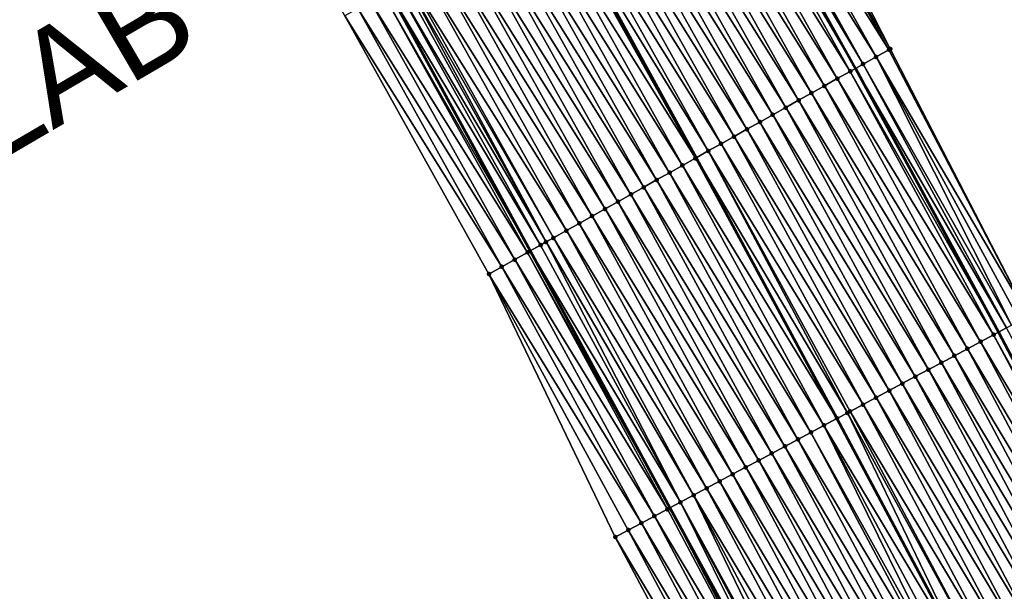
# Model space of a CAD drawing. Header units: feet. Extents: x 2017353 to 2024169, y 808050 to 818690.
# Tile 274 of 305: x 2023219 to 2023285, y 813381 to 813420. Entities that reach past the tile are written whole.
import ezdxf
from ezdxf.enums import TextEntityAlignment as Align

# ---------------------------------------------------------------- set-up
doc = ezdxf.new("R2010")
doc.units = ezdxf.units.FT
doc.header["$MEASUREMENT"] = 0
for name, color, linetype, lineweight in [('EP_Travel Lane', 172, 'Continuous', 53), ('Notes', 3, 'Continuous', 100), ('SB-Road Shots', 141, 'Continuous', 100), ('SB-Road X-Section', 40, 'Continuous', 13), ('STRIPING', 60, 'Continuous', 53)]:
    doc.layers.add(name, color=color, linetype=linetype, lineweight=lineweight)
doc.layers.add('I-77-MM15-17_SB-Surface-BORDER', color=7, linetype='Continuous')
doc.layers.add('I-77-MM15-17_SB-Surface-TIN', color=7, linetype='Continuous')
doc.styles.add('Style-Arial', font='arial.ttf')

msp = doc.modelspace()

# ---------------------------------------------------------------- linework, layer by layer
at = {"layer": 'EP_Travel Lane'}
for points in [[(2023194.421320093, 813555.3463802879, 318.4628187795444), (2023204.926228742, 813538.3413243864, 319.1687769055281), (2023215.282699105, 813521.2431331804, 319.8780506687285), (2023225.639466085, 813504.1444522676, 320.570867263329), (2023236.072333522, 813486.3501624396, 321.2628985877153), (2023245.948912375, 813468.9706157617, 321.899223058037), (2023255.877018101, 813451.4877409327, 322.4517125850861), (2023265.601964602, 813434.0233073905, 323.0995910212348), (2023275.32635841, 813416.5598663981, 323.7814858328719), (2023284.996142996, 813398.7343607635, 324.4486668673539), (2023294.310590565, 813381.0468244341, 325.0806575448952), (2023303.782176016, 813363.0608933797, 325.6756898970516), (2023312.75653109, 813345.1961410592, 326.2347188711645), (2023321.727080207, 813327.3305454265, 326.8261094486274), (2023330.645212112, 813308.9822243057, 327.400423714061), (2023339.098520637, 813290.8643386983, 327.9331827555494)], [(2023172.605150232, 813541.5694023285, 316.789546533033), (2023183.240155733, 813524.6466224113, 317.5083899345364), (2023193.875144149, 813507.7238696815, 318.2281564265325), (2023204.510088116, 813490.8011876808, 318.950324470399), (2023214.519554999, 813474.0385810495, 319.6215915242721), (2023224.395998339, 813456.6592728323, 320.2667917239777), (2023234.23411146, 813439.3474132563, 320.8573212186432), (2023243.77939069, 813421.7814770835, 321.4731240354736), (2023253.323518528, 813404.2156502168, 322.1085871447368), (2023262.782014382, 813386.8548633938, 322.7273836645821), (2023272.360482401, 813369.3090435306, 323.3940357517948), (2023281.790622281, 813351.9644593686, 324.0317943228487), (2023290.761042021, 813334.0991214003, 324.6329661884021), (2023299.731297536, 813316.2341105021, 325.2465529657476), (2023308.326727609, 813298.5220692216, 325.8202696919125), (2023316.799522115, 813280.4137656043, 326.3695184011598)]]:
    msp.add_polyline3d(points, dxfattribs=at)
at = {"layer": 'I-77-MM15-17_SB-Surface-BORDER', "color": 3, "linetype": 'Continuous', "lineweight": -3}
for points in [[(2023194.975082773, 813555.6961595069, 318.5071512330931), (2023205.189514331, 813538.5075337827, 319.1876011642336), (2023216.363663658, 813521.9255594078, 319.9559401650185), (2023227.14517695, 813505.0951388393, 320.6821071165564), (2023237.925304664, 813487.4085238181, 321.4009052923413), (2023248.819575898, 813470.610404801, 322.117313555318), (2023257.663590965, 813452.4901330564, 322.5894861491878), (2023268.593012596, 813435.7017305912, 323.3364311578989), (2023277.667020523, 813417.8725349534, 323.946135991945), (2023286.990578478, 813399.801081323, 324.6073126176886), (2023295.189289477, 813381.516258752, 325.1360678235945), (2023303.901929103, 813363.1212285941, 325.6819302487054), (2023313.322156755, 813345.4811914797, 326.2663508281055), (2023322.535660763, 813327.7381463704, 326.8747219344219), (2023331.463154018, 813309.3654182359, 327.4530750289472), (2023339.589621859, 813291.094323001, 327.9617861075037)], [(2023314.964779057, 813279.5530789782, 326.2132212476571), (2023304.826834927, 813296.879440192, 325.4947947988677), (2023295.584083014, 813314.1388998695, 324.8570908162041), (2023286.391785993, 813331.8907367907, 324.1924437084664), (2023277.307402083, 813349.6979351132, 323.5634766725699), (2023268.470525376, 813367.2261032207, 323.0197145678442), (2023259.0826294, 813384.8757449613, 322.419388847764), (2023250.543173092, 813402.6569965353, 321.9285396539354), (2023240.801150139, 813420.1120523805, 321.2846650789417), (2023231.059458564, 813437.5665144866, 320.6204311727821), (2023220.365971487, 813454.3573939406, 319.9652684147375), (2023210.486504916, 813471.7348286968, 319.3157163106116), (2023201.429257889, 813488.8555674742, 318.7124100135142), (2023191.640980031, 813506.312825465, 318.0528373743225), (2023181.852581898, 813523.7702748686, 317.3997637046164), (2023171.551339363, 813540.9040270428, 316.7113860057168)]]:
    msp.add_polyline3d(points, dxfattribs=at)
at = {"layer": 'I-77-MM15-17_SB-Surface-TIN', "color": 128, "linetype": 'Continuous', "lineweight": -3}
for points in [[(2023277.667020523, 813417.8725349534, 323.946135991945), (2023268.593012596, 813435.7017305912, 323.3364311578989), (2023267.838599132, 813435.2771648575, 323.244600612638)], [(2023276.707894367, 813417.3339007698, 323.8591654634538), (2023266.966520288, 813434.7877940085, 323.1754215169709), (2023266.094052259, 813434.2991204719, 323.1301538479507)], [(2023277.579938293, 813417.8233341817, 323.9304899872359), (2023267.838599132, 813435.2771648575, 323.244600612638), (2023266.966520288, 813434.7877940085, 323.1754215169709)], [(2023276.707894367, 813417.3339007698, 323.8591654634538), (2023277.579938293, 813417.8233341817, 323.9304899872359), (2023266.966520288, 813434.7877940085, 323.1754215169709)], [(2023277.579938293, 813417.8233341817, 323.9304899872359), (2023277.667020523, 813417.8725349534, 323.946135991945), (2023267.838599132, 813435.2771648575, 323.244600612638)], [(2023275.835431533, 813416.8452179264, 323.8135785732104), (2023266.094052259, 813434.2991204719, 323.1301538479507), (2023265.601964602, 813434.0233073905, 323.0995910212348)], [(2023275.835431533, 813416.8452179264, 323.8135785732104), (2023276.707894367, 813417.3339007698, 323.8591654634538), (2023266.094052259, 813434.2991204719, 323.1301538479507)], [(2023274.963121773, 813416.3562608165, 323.7585868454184), (2023265.221729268, 813433.8101870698, 323.0759751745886), (2023264.349733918, 813433.3206666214, 323.0016661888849)], [(2023265.221729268, 813433.8101870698, 323.0759751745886), (2023275.32635841, 813416.5598663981, 323.7814858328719), (2023265.601964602, 813434.0233073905, 323.0995910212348)], [(2023274.963121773, 813416.3562608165, 323.7585868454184), (2023275.32635841, 813416.5598663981, 323.7814858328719), (2023265.221729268, 813433.8101870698, 323.0759751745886)], [(2023275.835431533, 813416.8452179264, 323.8135785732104), (2023265.601964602, 813434.0233073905, 323.0995910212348), (2023275.32635841, 813416.5598663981, 323.7814858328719)], [(2023273.218983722, 813415.3774839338, 323.6190219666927), (2023263.477713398, 813432.8311912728, 322.9289037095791), (2023262.605579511, 813432.3419190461, 322.8631064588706)], [(2023274.091099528, 813415.8667885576, 323.6859302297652), (2023264.349733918, 813433.3206666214, 323.0016661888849), (2023263.477713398, 813432.8311912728, 322.9289037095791)], [(2023273.218983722, 813415.3774839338, 323.6190219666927), (2023274.091099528, 813415.8667885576, 323.6859302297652), (2023263.477713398, 813432.8311912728, 322.9289037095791)], [(2023274.091099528, 813415.8667885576, 323.6859302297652), (2023274.963121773, 813416.3562608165, 323.7585868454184), (2023264.349733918, 813433.3206666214, 323.0016661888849)], [(2023272.346854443, 813414.8882034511, 323.5529415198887), (2023262.605579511, 813432.3419190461, 322.8631064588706), (2023261.733388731, 813431.8527487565, 322.8008047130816)], [(2023272.346854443, 813414.8882034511, 323.5529415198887), (2023273.218983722, 813415.3774839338, 323.6190219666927), (2023262.605579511, 813432.3419190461, 322.8631064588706)], [(2023271.474668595, 813414.3990243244, 323.4903366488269), (2023261.733388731, 813431.8527487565, 322.8008047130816), (2023260.86124073, 813431.363501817, 322.7358745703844)], [(2023271.474668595, 813414.3990243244, 323.4903366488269), (2023272.346854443, 813414.8882034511, 323.5529415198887), (2023261.733388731, 813431.8527487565, 322.8008047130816)], [(2023269.730281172, 813413.4206942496, 323.3660931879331), (2023259.988997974, 813430.8744246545, 322.6767662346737), (2023259.116829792, 813430.3852138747, 322.6130760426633)], [(2023270.602457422, 813413.9098905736, 323.4292877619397), (2023260.86124073, 813431.363501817, 322.7358745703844), (2023259.988997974, 813430.8744246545, 322.6767662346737)], [(2023269.730281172, 813413.4206942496, 323.3660931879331), (2023270.602457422, 813413.9098905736, 323.4292877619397), (2023259.988997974, 813430.8744246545, 322.6767662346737)], [(2023270.602457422, 813413.9098905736, 323.4292877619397), (2023271.474668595, 813414.3990243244, 323.4903366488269), (2023260.86124073, 813431.363501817, 322.7358745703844)], [(2023268.858056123, 813412.9315853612, 323.3058968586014), (2023259.116829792, 813430.3852138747, 322.6130760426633), (2023258.244692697, 813429.8959473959, 322.547475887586)], [(2023268.858056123, 813412.9315853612, 323.3058968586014), (2023269.730281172, 813413.4206942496, 323.3660931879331), (2023259.116829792, 813430.3852138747, 322.6130760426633)], [(2023267.113807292, 813411.9530069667, 323.1731382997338), (2023257.372542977, 813429.406703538, 322.4826514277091), (2023256.500452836, 813428.9173529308, 322.4141664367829)], [(2023267.985935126, 813412.4422900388, 323.2393075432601), (2023258.244692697, 813429.8959473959, 322.547475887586), (2023257.372542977, 813429.406703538, 322.4826514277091)], [(2023267.113807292, 813411.9530069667, 323.1731382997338), (2023267.985935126, 813412.4422900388, 323.2393075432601), (2023257.372542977, 813429.406703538, 322.4826514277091)], [(2023267.985935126, 813412.4422900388, 323.2393075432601), (2023268.858056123, 813412.9315853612, 323.3058968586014), (2023258.244692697, 813429.8959473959, 322.547475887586)], [(2023266.241627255, 813411.4638174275, 323.1101763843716), (2023256.500452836, 813428.9173529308, 322.4141664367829), (2023255.628294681, 813428.428124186, 322.3498602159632)], [(2023266.241627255, 813411.4638174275, 323.1101763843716), (2023267.113807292, 813411.9530069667, 323.1731382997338), (2023256.500452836, 813428.9173529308, 322.4141664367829)], [(2023265.36951434, 813410.974507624, 323.0430905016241), (2023255.628294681, 813428.428124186, 322.3498602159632), (2023254.940001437, 813428.0421840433, 322.303067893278)], [(2023265.36951434, 813410.974507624, 323.0430905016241), (2023266.241627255, 813411.4638174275, 323.1101763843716), (2023255.628294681, 813428.428124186, 322.3498602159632)], [(2023263.625235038, 813409.9959838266, 322.9122041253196), (2023253.884006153, 813427.4496169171, 322.2195407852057), (2023253.011916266, 813426.960265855, 322.1510402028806)], [(2023264.497390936, 813410.4852166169, 322.97664915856), (2023254.756055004, 813427.9390415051, 322.2905626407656), (2023253.884006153, 813427.4496169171, 322.2195407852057)], [(2023263.625235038, 813409.9959838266, 322.9122041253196), (2023264.497390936, 813410.4852166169, 322.97664915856), (2023253.884006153, 813427.4496169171, 322.2195407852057)], [(2023254.756055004, 813427.9390415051, 322.2905626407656), (2023264.550583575, 813410.5150595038, 322.9807015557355), (2023254.940001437, 813428.0421840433, 322.303067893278)], [(2023264.497390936, 813410.4852166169, 322.97664915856), (2023264.550583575, 813410.5150595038, 322.9807015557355), (2023254.756055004, 813427.9390415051, 322.2905626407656)], [(2023265.36951434, 813410.974507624, 323.0430905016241), (2023254.940001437, 813428.0421840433, 322.303067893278), (2023264.550583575, 813410.5150595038, 322.9807015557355)], [(2023262.753257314, 813409.5064318, 322.8368122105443), (2023253.011916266, 813426.960265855, 322.1510402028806), (2023252.139864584, 813426.470846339, 322.0801922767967)], [(2023262.753257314, 813409.5064318, 322.8368122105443), (2023263.625235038, 813409.9959838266, 322.9122041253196), (2023253.011916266, 813426.960265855, 322.1510402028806)], [(2023261.881243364, 813409.0169446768, 322.7636458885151), (2023252.139864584, 813426.470846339, 322.0801922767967), (2023251.267758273, 813425.9815247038, 322.012700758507)], [(2023261.881243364, 813409.0169446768, 322.7636458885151), (2023262.753257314, 813409.5064318, 322.8368122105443), (2023252.139864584, 813426.470846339, 322.0801922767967)], [(2023260.137120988, 813408.0381397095, 322.623117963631), (2023250.39555276, 813425.492380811, 321.9513041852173), (2023249.523422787, 813425.0031015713, 321.8852664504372)], [(2023261.009235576, 813408.5274465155, 322.6901010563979), (2023251.267758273, 813425.9815247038, 322.012700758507), (2023250.39555276, 813425.492380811, 321.9513041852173)], [(2023260.137120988, 813408.0381397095, 322.623117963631), (2023261.009235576, 813408.5274465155, 322.6901010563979), (2023250.39555276, 813425.492380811, 321.9513041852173)], [(2023261.009235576, 813408.5274465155, 322.6901010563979), (2023261.881243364, 813409.0169446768, 322.7636458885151), (2023251.267758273, 813425.9815247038, 322.012700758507)], [(2023259.265000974, 813407.5488426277, 322.5564683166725), (2023249.523422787, 813425.0031015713, 321.8852664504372), (2023248.651369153, 813424.5136855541, 321.8145384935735)], [(2023259.265000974, 813407.5488426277, 322.5564683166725), (2023260.137120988, 813408.0381397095, 322.623117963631), (2023249.523422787, 813425.0031015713, 321.8852664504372)], [(2023258.392853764, 813407.059594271, 322.4914894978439), (2023248.651369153, 813424.5136855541, 321.8145384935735), (2023247.779242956, 813424.0243995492, 321.7482687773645)], [(2023258.392853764, 813407.059594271, 322.4914894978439), (2023259.265000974, 813407.5488426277, 322.5564683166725), (2023248.651369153, 813424.5136855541, 321.8145384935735)], [(2023256.648568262, 813406.0810815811, 322.3609840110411), (2023246.907130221, 813423.5350894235, 321.6811719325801), (2023246.035078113, 813423.0456706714, 321.6103501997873)], [(2023257.520680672, 813406.5703922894, 322.428100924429), (2023247.779242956, 813424.0243995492, 321.7482687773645), (2023246.907130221, 813423.5350894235, 321.6811719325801)], [(2023256.648568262, 813406.0810815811, 322.3609840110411), (2023257.520680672, 813406.5703922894, 322.428100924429), (2023246.907130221, 813423.5350894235, 321.6811719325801)], [(2023257.520680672, 813406.5703922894, 322.428100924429), (2023258.392853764, 813407.059594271, 322.4914894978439), (2023247.779242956, 813424.0243995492, 321.7482687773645)], [(2023255.776499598, 813405.5916924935, 322.2911794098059), (2023246.035078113, 813423.0456706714, 321.6103501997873), (2023245.163089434, 813422.5561382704, 321.5356313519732)], [(2023255.776499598, 813405.5916924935, 322.2911794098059), (2023256.648568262, 813406.0810815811, 322.3609840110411), (2023246.035078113, 813423.0456706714, 321.6103501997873)], [(2023254.409808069, 813404.8242655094, 322.1696369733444), (2023244.750996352, 813422.3251302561, 321.5092117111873), (2023244.290490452, 813422.0676993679, 321.4984094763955)], [(2023254.409808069, 813404.8242655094, 322.1696369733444), (2023244.960899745, 813422.4426687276, 321.5193330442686), (2023244.750996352, 813422.3251302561, 321.5092117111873)], [(2023254.90454237, 813405.1021037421, 322.2145281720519), (2023245.163089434, 813422.5561382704, 321.5356313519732), (2023244.960899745, 813422.4426687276, 321.5193330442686)], [(2023254.409808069, 813404.8242655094, 322.1696369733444), (2023254.90454237, 813405.1021037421, 322.2145281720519), (2023244.960899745, 813422.4426687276, 321.5193330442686)], [(2023254.90454237, 813405.1021037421, 322.2145281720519), (2023255.776499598, 813405.5916924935, 322.2911794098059), (2023245.163089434, 813422.5561382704, 321.5356313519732)], [(2023253.160006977, 813404.1240387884, 322.0993759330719), (2023243.4179882, 813421.579087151, 321.4552445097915), (2023242.545985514, 813421.0895798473, 321.3813862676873)], [(2023243.4179882, 813421.579087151, 321.4552445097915), (2023253.323518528, 813404.2156502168, 322.1085871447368), (2023243.77939069, 813421.7814770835, 321.4731240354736)], [(2023253.160006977, 813404.1240387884, 322.0993759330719), (2023253.323518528, 813404.2156502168, 322.1085871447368), (2023243.4179882, 813421.579087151, 321.4552445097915)], [(2023254.032411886, 813404.6128254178, 322.1485217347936), (2023244.290490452, 813422.0676993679, 321.4984094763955), (2023243.77939069, 813421.7814770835, 321.4731240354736)], [(2023254.032411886, 813404.6128254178, 322.1485217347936), (2023243.77939069, 813421.7814770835, 321.4731240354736), (2023253.323518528, 813404.2156502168, 322.1085871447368)], [(2023254.032411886, 813404.6128254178, 322.1485217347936), (2023254.409808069, 813404.8242655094, 322.1696369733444), (2023244.290490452, 813422.0676993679, 321.4984094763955)], [(2023252.287804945, 813403.6348886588, 322.0377654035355), (2023242.545985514, 813421.0895798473, 321.3813862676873), (2023241.673691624, 813420.6005943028, 321.3254195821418)], [(2023252.287804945, 813403.6348886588, 322.0377654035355), (2023253.160006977, 813404.1240387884, 322.0993759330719), (2023242.545985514, 813421.0895798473, 321.3813862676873)], [(2023251.415612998, 813403.1457204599, 321.9755352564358), (2023241.673691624, 813420.6005943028, 321.3254195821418), (2023240.801150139, 813420.1120523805, 321.2846650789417)], [(2023250.543173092, 813402.6569965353, 321.9285396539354), (2023251.415612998, 813403.1457204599, 321.9755352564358), (2023240.801150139, 813420.1120523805, 321.2846650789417)], [(2023251.415612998, 813403.1457204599, 321.9755352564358), (2023252.287804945, 813403.6348886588, 322.0377654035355), (2023241.673691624, 813420.6005943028, 321.3254195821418)], [(2023286.990578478, 813399.801081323, 324.6073126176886), (2023277.579938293, 813417.8233341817, 323.9304899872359), (2023276.707894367, 813417.3339007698, 323.8591654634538)], [(2023286.990578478, 813399.801081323, 324.6073126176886), (2023277.667020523, 813417.8725349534, 323.946135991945), (2023277.579938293, 813417.8233341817, 323.9304899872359)], [(2023285.537195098, 813399.0235547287, 324.4866579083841), (2023275.835431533, 813416.8452179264, 323.8135785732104), (2023275.32635841, 813416.5598663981, 323.7814858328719)], [(2023285.869233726, 813399.2007987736, 324.503718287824), (2023276.707894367, 813417.3339007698, 323.8591654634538), (2023275.835431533, 813416.8452179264, 323.8135785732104)], [(2023285.537195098, 813399.0235547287, 324.4866579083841), (2023285.869233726, 813399.2007987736, 324.503718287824), (2023275.835431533, 813416.8452179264, 323.8135785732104)], [(2023285.869233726, 813399.2007987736, 324.503718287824), (2023286.419289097, 813399.4946311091, 324.5376450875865), (2023276.707894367, 813417.3339007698, 323.8591654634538)], [(2023286.419289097, 813399.4946311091, 324.5376450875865), (2023286.990578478, 813399.801081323, 324.6073126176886), (2023276.707894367, 813417.3339007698, 323.8591654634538)], [(2023284.65526904, 813398.5521626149, 324.4247317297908), (2023274.963121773, 813416.3562608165, 323.7585868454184), (2023274.091099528, 813415.8667885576, 323.6859302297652)], [(2023274.963121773, 813416.3562608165, 323.7585868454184), (2023284.996142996, 813398.7343607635, 324.4486668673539), (2023275.32635841, 813416.5598663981, 323.7814858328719)], [(2023284.65526904, 813398.5521626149, 324.4247317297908), (2023284.996142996, 813398.7343607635, 324.4486668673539), (2023274.963121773, 813416.3562608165, 323.7585868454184)], [(2023285.537195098, 813399.0235547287, 324.4866579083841), (2023275.32635841, 813416.5598663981, 323.7814858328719), (2023284.996142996, 813398.7343607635, 324.4486668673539)], [(2023283.773539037, 813398.0804019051, 324.3500350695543), (2023274.091099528, 813415.8667885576, 323.6859302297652), (2023273.218983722, 813415.3774839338, 323.6190219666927)], [(2023283.773539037, 813398.0804019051, 324.3500350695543), (2023284.65526904, 813398.5521626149, 324.4247317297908), (2023274.091099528, 813415.8667885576, 323.6859302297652)], [(2023282.009912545, 813397.1371934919, 324.2114862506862), (2023272.346854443, 813414.8882034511, 323.5529415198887), (2023271.474668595, 813414.3990243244, 323.4903366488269)], [(2023282.891727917, 813397.6087937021, 324.280622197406), (2023273.218983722, 813415.3774839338, 323.6190219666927), (2023272.346854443, 813414.8882034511, 323.5529415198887)], [(2023282.009912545, 813397.1371934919, 324.2114862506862), (2023282.891727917, 813397.6087937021, 324.280622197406), (2023272.346854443, 813414.8882034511, 323.5529415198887)], [(2023282.891727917, 813397.6087937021, 324.280622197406), (2023283.773539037, 813398.0804019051, 324.3500350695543), (2023273.218983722, 813415.3774839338, 323.6190219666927)], [(2023281.128047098, 813396.6656874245, 324.1456120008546), (2023271.474668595, 813414.3990243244, 323.4903366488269), (2023270.602457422, 813413.9098905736, 323.4292877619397)], [(2023281.128047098, 813396.6656874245, 324.1456120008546), (2023282.009912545, 813397.1371934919, 324.2114862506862), (2023271.474668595, 813414.3990243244, 323.4903366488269)], [(2023280.24610843, 813396.1943190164, 324.0845071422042), (2023270.602457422, 813413.9098905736, 323.4292877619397), (2023269.730281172, 813413.4206942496, 323.3660931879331)], [(2023280.24610843, 813396.1943190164, 324.0845071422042), (2023281.128047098, 813396.6656874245, 324.1456120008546), (2023270.602457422, 813413.9098905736, 323.4292877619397)], [(2023278.482165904, 813395.25170476, 323.9665436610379), (2023268.858056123, 813412.9315853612, 323.3058968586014), (2023267.985935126, 813412.4422900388, 323.2393075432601)], [(2023279.364124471, 813395.7230357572, 324.0263523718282), (2023269.730281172, 813413.4206942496, 323.3660931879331), (2023268.858056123, 813412.9315853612, 323.3058968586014)], [(2023278.482165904, 813395.25170476, 323.9665436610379), (2023279.364124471, 813395.7230357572, 324.0263523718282), (2023268.858056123, 813412.9315853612, 323.3058968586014)], [(2023279.364124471, 813395.7230357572, 324.0263523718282), (2023280.24610843, 813396.1943190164, 324.0845071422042), (2023269.730281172, 813413.4206942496, 323.3660931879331)], [(2023277.600284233, 813394.7802291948, 323.9017261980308), (2023267.985935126, 813412.4422900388, 323.2393075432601), (2023267.113807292, 813411.9530069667, 323.1731382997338)], [(2023277.600284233, 813394.7802291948, 323.9017261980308), (2023278.482165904, 813395.25170476, 323.9665436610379), (2023267.985935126, 813412.4422900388, 323.2393075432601)], [(2023275.836608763, 813393.8371128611, 323.7663675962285), (2023266.241627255, 813411.4638174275, 323.1101763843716), (2023265.36951434, 813410.974507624, 323.0430905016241)], [(2023276.718495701, 813394.3085785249, 323.8308420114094), (2023267.113807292, 813411.9530069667, 323.1731382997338), (2023266.241627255, 813411.4638174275, 323.1101763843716)], [(2023275.836608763, 813393.8371128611, 323.7663675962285), (2023276.718495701, 813394.3085785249, 323.8308420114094), (2023266.241627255, 813411.4638174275, 323.1101763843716)], [(2023276.718495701, 813394.3085785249, 323.8308420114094), (2023277.600284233, 813394.7802291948, 323.9017261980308), (2023267.113807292, 813411.9530069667, 323.1731382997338)], [(2023274.774606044, 813393.2692623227, 323.686209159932), (2023265.36951434, 813410.974507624, 323.0430905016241), (2023264.550583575, 813410.5150595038, 322.9807015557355)], [(2023274.774606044, 813393.2692623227, 323.686209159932), (2023274.954753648, 813393.3655873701, 323.6998203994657), (2023265.36951434, 813410.974507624, 323.0430905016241)], [(2023274.954753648, 813393.3655873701, 323.6998203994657), (2023275.836608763, 813393.8371128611, 323.7663675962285), (2023265.36951434, 813410.974507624, 323.0430905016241)], [(2023263.625235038, 813409.9959838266, 322.9122041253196), (2023274.063703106, 813392.8888656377, 323.6250319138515), (2023264.497390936, 813410.4852166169, 322.97664915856)], [(2023264.497390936, 813410.4852166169, 322.97664915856), (2023274.063703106, 813392.8888656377, 323.6250319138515), (2023264.550583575, 813410.5150595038, 322.9807015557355)], [(2023274.073013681, 813392.8938453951, 323.6257728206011), (2023264.550583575, 813410.5150595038, 322.9807015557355), (2023274.063703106, 813392.8888656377, 323.6250319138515)], [(2023274.073013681, 813392.8938453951, 323.6257728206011), (2023274.774606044, 813393.2692623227, 323.686209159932), (2023264.550583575, 813410.5150595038, 322.9807015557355)], [(2023272.30939149, 813391.9506288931, 323.4869437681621), (2023262.753257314, 813409.5064318, 322.8368122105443), (2023261.881243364, 813409.0169446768, 322.7636458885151)], [(2023273.191214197, 813392.4222153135, 323.5556019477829), (2023263.625235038, 813409.9959838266, 322.9122041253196), (2023262.753257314, 813409.5064318, 322.8368122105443)], [(2023272.30939149, 813391.9506288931, 323.4869437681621), (2023273.191214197, 813392.4222153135, 323.5556019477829), (2023262.753257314, 813409.5064318, 322.8368122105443)], [(2023273.191214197, 813392.4222153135, 323.5556019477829), (2023274.063703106, 813392.8888656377, 323.6250319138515), (2023263.625235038, 813409.9959838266, 322.9122041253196)], [(2023271.427678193, 813391.4788367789, 323.4111590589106), (2023261.881243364, 813409.0169446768, 322.7636458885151), (2023261.009235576, 813408.5274465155, 322.6901010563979)], [(2023271.427678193, 813391.4788367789, 323.4111590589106), (2023272.30939149, 813391.9506288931, 323.4869437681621), (2023261.881243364, 813409.0169446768, 322.7636458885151)], [(2023270.545912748, 813391.0071427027, 323.3387710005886), (2023261.009235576, 813408.5274465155, 322.6901010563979), (2023260.137120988, 813408.0381397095, 322.623117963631)], [(2023270.545912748, 813391.0071427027, 323.3387710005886), (2023271.427678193, 813391.4788367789, 323.4111590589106), (2023261.009235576, 813408.5274465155, 322.6901010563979)], [(2023268.782193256, 813390.0641091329, 323.2062798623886), (2023259.265000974, 813407.5488426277, 322.5564683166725), (2023258.392853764, 813407.059594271, 322.4914894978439)], [(2023269.664083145, 813390.5355692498, 323.2705620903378), (2023260.137120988, 813408.0381397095, 322.623117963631), (2023259.265000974, 813407.5488426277, 322.5564683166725)], [(2023268.782193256, 813390.0641091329, 323.2062798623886), (2023269.664083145, 813390.5355692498, 323.2705620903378), (2023259.265000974, 813407.5488426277, 322.5564683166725)], [(2023269.664083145, 813390.5355692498, 323.2705620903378), (2023270.545912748, 813391.0071427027, 323.3387710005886), (2023260.137120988, 813408.0381397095, 322.623117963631)], [(2023267.90030913, 813389.5926381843, 323.1416223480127), (2023258.392853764, 813407.059594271, 322.4914894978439), (2023257.520680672, 813406.5703922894, 322.428100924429)], [(2023267.90030913, 813389.5926381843, 323.1416223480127), (2023268.782193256, 813390.0641091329, 323.2062798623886), (2023258.392853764, 813407.059594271, 322.4914894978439)], [(2023267.018438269, 813389.1211422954, 323.0761007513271), (2023257.520680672, 813406.5703922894, 322.428100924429), (2023256.648568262, 813406.0810815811, 322.3609840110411)], [(2023267.018438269, 813389.1211422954, 323.0761007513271), (2023267.90030913, 813389.5926381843, 323.1416223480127), (2023257.520680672, 813406.5703922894, 322.428100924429)], [(2023265.254823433, 813388.1779119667, 322.936792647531), (2023255.776499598, 813405.5916924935, 322.2911794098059), (2023254.90454237, 813405.1021037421, 322.2145281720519)], [(2023266.136609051, 813388.6495681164, 323.0078666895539), (2023256.648568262, 813406.0810815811, 322.3609840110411), (2023255.776499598, 813405.5916924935, 322.2911794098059)], [(2023265.254823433, 813388.1779119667, 322.936792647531), (2023266.136609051, 813388.6495681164, 323.0078666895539), (2023255.776499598, 813405.5916924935, 322.2911794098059)], [(2023266.136609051, 813388.6495681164, 323.0078666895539), (2023267.018438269, 813389.1211422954, 323.0761007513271), (2023256.648568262, 813406.0810815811, 322.3609840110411)], [(2023263.491441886, 813387.2342430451, 322.7822889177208), (2023254.409808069, 813404.8242655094, 322.1696369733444), (2023254.032411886, 813404.6128254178, 322.1485217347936)], [(2023264.373086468, 813387.7061643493, 322.8625495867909), (2023254.90454237, 813405.1021037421, 322.2145281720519), (2023254.409808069, 813404.8242655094, 322.1696369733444)], [(2023263.491441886, 813387.2342430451, 322.7822889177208), (2023264.373086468, 813387.7061643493, 322.8625495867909), (2023254.409808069, 813404.8242655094, 322.1696369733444)], [(2023264.373086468, 813387.7061643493, 322.8625495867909), (2023265.254823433, 813388.1779119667, 322.936792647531), (2023254.90454237, 813405.1021037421, 322.2145281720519)], [(2023262.609612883, 813386.7626684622, 322.7140408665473), (2023253.160006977, 813404.1240387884, 322.0993759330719), (2023252.287804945, 813403.6348886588, 322.0377654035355)], [(2023253.160006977, 813404.1240387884, 322.0993759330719), (2023262.782014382, 813386.8548633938, 322.7273836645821), (2023253.323518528, 813404.2156502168, 322.1085871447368)], [(2023262.609612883, 813386.7626684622, 322.7140408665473), (2023262.782014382, 813386.8548633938, 322.7273836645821), (2023253.160006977, 813404.1240387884, 322.0993759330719)], [(2023263.491441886, 813387.2342430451, 322.7822889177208), (2023254.032411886, 813404.6128254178, 322.1485217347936), (2023253.323518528, 813404.2156502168, 322.1085871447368)], [(2023263.491441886, 813387.2342430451, 322.7822889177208), (2023253.323518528, 813404.2156502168, 322.1085871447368), (2023262.782014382, 813386.8548633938, 322.7273836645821)], [(2023261.727883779, 813386.2909060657, 322.6392857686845), (2023252.287804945, 813403.6348886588, 322.0377654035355), (2023251.415612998, 813403.1457204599, 321.9755352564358)], [(2023261.727883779, 813386.2909060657, 322.6392857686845), (2023262.609612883, 813386.7626684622, 322.7140408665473), (2023252.287804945, 813403.6348886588, 322.0377654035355)], [(2023260.84616386, 813385.8191263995, 322.5639323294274), (2023251.415612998, 813403.1457204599, 321.9755352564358), (2023250.543173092, 813402.6569965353, 321.9285396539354)], [(2023260.84616386, 813385.8191263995, 322.5639323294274), (2023261.727883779, 813386.2909060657, 322.6392857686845), (2023251.415612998, 813403.1457204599, 321.9755352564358)], [(2023259.0826294, 813384.8757449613, 322.419388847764), (2023259.964435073, 813385.3473634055, 322.4891565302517), (2023250.543173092, 813402.6569965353, 321.9285396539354)], [(2023259.964435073, 813385.3473634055, 322.4891565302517), (2023260.84616386, 813385.8191263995, 322.5639323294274), (2023250.543173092, 813402.6569965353, 321.9285396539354)], [(2023294.924594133, 813381.374847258, 325.1193440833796), (2023285.537195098, 813399.0235547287, 324.4866579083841), (2023284.996142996, 813398.7343607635, 324.4486668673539)], [(2023294.042570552, 813380.9036384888, 325.063770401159), (2023284.65526904, 813398.5521626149, 324.4247317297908), (2023283.773539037, 813398.0804019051, 324.3500350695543)], [(2023284.65526904, 813398.5521626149, 324.4247317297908), (2023294.310590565, 813381.0468244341, 325.0806575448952), (2023284.996142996, 813398.7343607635, 324.4486668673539)], [(2023294.042570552, 813380.9036384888, 325.063770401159), (2023294.310590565, 813381.0468244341, 325.0806575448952), (2023284.65526904, 813398.5521626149, 324.4247317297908)], [(2023294.924594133, 813381.374847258, 325.1193440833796), (2023284.996142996, 813398.7343607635, 324.4486668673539), (2023294.310590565, 813381.0468244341, 325.0806575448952)], [(2023292.278932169, 813379.960452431, 324.9259966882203), (2023282.891727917, 813397.6087937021, 324.280622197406), (2023282.009912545, 813397.1371934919, 324.2114862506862)], [(2023293.160739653, 813380.4320674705, 324.9956461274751), (2023283.773539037, 813398.0804019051, 324.3500350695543), (2023282.891727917, 813397.6087937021, 324.280622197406)], [(2023292.278932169, 813379.960452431, 324.9259966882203), (2023293.160739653, 813380.4320674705, 324.9956461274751), (2023282.891727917, 813397.6087937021, 324.280622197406)], [(2023293.160739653, 813380.4320674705, 324.9956461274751), (2023294.042570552, 813380.9036384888, 325.063770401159), (2023283.773539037, 813398.0804019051, 324.3500350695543)], [(2023291.397068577, 813379.4889428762, 324.8600019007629), (2023282.009912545, 813397.1371934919, 324.2114862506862), (2023281.128047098, 813396.6656874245, 324.1456120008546)], [(2023291.397068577, 813379.4889428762, 324.8600019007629), (2023292.278932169, 813379.960452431, 324.9259966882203), (2023282.009912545, 813397.1371934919, 324.2114862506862)], [(2023289.633219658, 813378.5461526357, 324.7359417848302), (2023280.24610843, 813396.1943190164, 324.0845071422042), (2023279.364124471, 813395.7230357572, 324.0263523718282)], [(2023290.515206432, 813379.0174306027, 324.7939129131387), (2023281.128047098, 813396.6656874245, 324.1456120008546), (2023280.24610843, 813396.1943190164, 324.0845071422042)], [(2023289.633219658, 813378.5461526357, 324.7359417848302), (2023290.515206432, 813379.0174306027, 324.7939129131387), (2023280.24610843, 813396.1943190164, 324.0845071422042)], [(2023290.515206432, 813379.0174306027, 324.7939129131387), (2023291.397068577, 813379.4889428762, 324.8600019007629), (2023281.128047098, 813396.6656874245, 324.1456120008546)], [(2023288.751224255, 813378.0748908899, 324.6785326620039), (2023279.364124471, 813395.7230357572, 324.0263523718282), (2023278.482165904, 813395.25170476, 323.9665436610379)], [(2023288.751224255, 813378.0748908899, 324.6785326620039), (2023289.633219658, 813378.5461526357, 324.7359417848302), (2023279.364124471, 813395.7230357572, 324.0263523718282)], [(2023287.869274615, 813377.6035431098, 324.6181427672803), (2023278.482165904, 813395.25170476, 323.9665436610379), (2023277.600284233, 813394.7802291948, 323.9017261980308)], [(2023287.869274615, 813377.6035431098, 324.6181427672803), (2023288.751224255, 813378.0748908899, 324.6785326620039), (2023278.482165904, 813395.25170476, 323.9665436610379)], [(2023286.105449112, 813376.6607088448, 324.492557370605), (2023276.718495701, 813394.3085785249, 323.8308420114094), (2023275.836608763, 813393.8371128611, 323.7663675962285)], [(2023286.98735815, 813377.1321329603, 324.5555919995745), (2023277.600284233, 813394.7802291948, 323.9017261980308), (2023276.718495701, 813394.3085785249, 323.8308420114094)], [(2023286.105449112, 813376.6607088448, 324.492557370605), (2023286.98735815, 813377.1321329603, 324.5555919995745), (2023276.718495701, 813394.3085785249, 323.8308420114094)], [(2023286.98735815, 813377.1321329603, 324.5555919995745), (2023287.869274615, 813377.6035431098, 324.6181427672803), (2023277.600284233, 813394.7802291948, 323.9017261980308)], [(2023285.223509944, 813376.189341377, 324.4314853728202), (2023275.836608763, 813393.8371128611, 323.7663675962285), (2023274.954753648, 813393.3655873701, 323.6998203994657)], [(2023285.223509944, 813376.189341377, 324.4314853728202), (2023286.105449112, 813376.6607088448, 324.492557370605), (2023275.836608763, 813393.8371128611, 323.7663675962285)], [(2023273.191214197, 813392.4222153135, 323.5556019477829), (2023283.450445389, 813375.2414332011, 324.301588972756), (2023274.063703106, 813392.8888656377, 323.6250319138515)], [(2023283.459739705, 813375.2464032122, 324.3023002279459), (2023274.073013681, 813392.8938453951, 323.6257728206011), (2023274.063703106, 813392.8888656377, 323.6250319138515)], [(2023283.459739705, 813375.2464032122, 324.3023002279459), (2023274.063703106, 813392.8888656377, 323.6250319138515), (2023283.450445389, 813375.2414332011, 324.301588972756)], [(2023283.459739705, 813375.2464032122, 324.3023002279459), (2023274.774606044, 813393.2692623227, 323.686209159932), (2023274.073013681, 813392.8938453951, 323.6257728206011)], [(2023284.341615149, 813375.717890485, 324.3675230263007), (2023274.954753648, 813393.3655873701, 323.6998203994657), (2023274.774606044, 813393.2692623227, 323.686209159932)], [(2023283.459739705, 813375.2464032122, 324.3023002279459), (2023284.341615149, 813375.717890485, 324.3675230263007), (2023274.774606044, 813393.2692623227, 323.686209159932)], [(2023284.341615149, 813375.717890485, 324.3675230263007), (2023285.223509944, 813376.189341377, 324.4314853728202), (2023274.954753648, 813393.3655873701, 323.6998203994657)], [(2023282.01493913, 813374.4738504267, 324.1926802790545), (2023273.191214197, 813392.4222153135, 323.5556019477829), (2023272.30939149, 813391.9506288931, 323.4869437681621)], [(2023282.57789897, 813374.7748506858, 324.2348166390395), (2023283.450445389, 813375.2414332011, 324.301588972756), (2023273.191214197, 813392.4222153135, 323.5556019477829)], [(2023282.01493913, 813374.4738504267, 324.1926802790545), (2023282.57789897, 813374.7748506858, 324.2348166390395), (2023273.191214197, 813392.4222153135, 323.5556019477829)], [(2023280.814489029, 813373.8312351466, 324.0821629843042), (2023271.427678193, 813391.4788367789, 323.4111590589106), (2023270.545912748, 813391.0071427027, 323.3387710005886)], [(2023281.696080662, 813374.3032559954, 324.1658722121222), (2023272.30939149, 813391.9506288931, 323.4869437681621), (2023271.427678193, 813391.4788367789, 323.4111590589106)], [(2023280.814489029, 813373.8312351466, 324.0821629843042), (2023281.696080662, 813374.3032559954, 324.1658722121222), (2023271.427678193, 813391.4788367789, 323.4111590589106)], [(2023281.696080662, 813374.3032559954, 324.1658722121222), (2023282.01493913, 813374.4738504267, 324.1926802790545), (2023272.30939149, 813391.9506288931, 323.4869437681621)], [(2023279.932739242, 813373.3595116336, 324.0087553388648), (2023270.545912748, 813391.0071427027, 323.3387710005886), (2023269.664083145, 813390.5355692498, 323.2705620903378)], [(2023279.932739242, 813373.3595116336, 324.0087553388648), (2023280.814489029, 813373.8312351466, 324.0821629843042), (2023270.545912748, 813391.0071427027, 323.3387710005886)], [(2023279.050898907, 813372.8879583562, 323.9412457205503), (2023269.664083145, 813390.5355692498, 323.2705620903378), (2023268.782193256, 813390.0641091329, 323.2062798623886)], [(2023279.050898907, 813372.8879583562, 323.9412457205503), (2023279.932739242, 813373.3595116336, 324.0087553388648), (2023269.664083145, 813390.5355692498, 323.2705620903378)], [(2023277.287169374, 813371.9449436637, 323.8094091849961), (2023267.90030913, 813389.5926381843, 323.1416223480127), (2023267.018438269, 813389.1211422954, 323.0761007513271)], [(2023278.16903766, 813372.4164443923, 323.8750981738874), (2023268.782193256, 813390.0641091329, 323.2062798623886), (2023267.90030913, 813389.5926381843, 323.1416223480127)], [(2023277.287169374, 813371.9449436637, 323.8094091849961), (2023278.16903766, 813372.4164443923, 323.8750981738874), (2023267.90030913, 813389.5926381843, 323.1416223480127)], [(2023278.16903766, 813372.4164443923, 323.8750981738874), (2023279.050898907, 813372.8879583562, 323.9412457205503), (2023268.782193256, 813390.0641091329, 323.2062798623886)], [(2023276.405331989, 813371.4733848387, 323.7417073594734), (2023267.018438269, 813389.1211422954, 323.0761007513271), (2023266.136609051, 813388.6495681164, 323.0078666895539)], [(2023276.405331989, 813371.4733848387, 323.7417073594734), (2023277.287169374, 813371.9449436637, 323.8094091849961), (2023267.018438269, 813389.1211422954, 323.0761007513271)], [(2023274.641722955, 813370.5301436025, 323.6020219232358), (2023265.254823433, 813388.1779119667, 322.936792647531), (2023264.373086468, 813387.7061643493, 322.8625495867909)], [(2023275.523502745, 813371.0018107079, 323.6734752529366), (2023266.136609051, 813388.6495681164, 323.0078666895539), (2023265.254823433, 813388.1779119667, 322.936792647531)], [(2023274.641722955, 813370.5301436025, 323.6020219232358), (2023275.523502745, 813371.0018107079, 323.6734752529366), (2023265.254823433, 813388.1779119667, 322.936792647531)], [(2023275.523502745, 813371.0018107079, 323.6734752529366), (2023276.405331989, 813371.4733848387, 323.7417073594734), (2023266.136609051, 813388.6495681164, 323.0078666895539)], [(2023273.090342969, 813369.6999969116, 323.4679886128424), (2023264.373086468, 813387.7061643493, 322.8625495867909), (2023263.491441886, 813387.2342430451, 322.7822889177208)], [(2023273.090342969, 813369.6999969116, 323.4679886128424), (2023273.759952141, 813370.058459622, 323.5299839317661), (2023264.373086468, 813387.7061643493, 322.8625495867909)], [(2023273.759952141, 813370.058459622, 323.5299839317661), (2023274.641722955, 813370.5301436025, 323.6020219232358), (2023264.373086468, 813387.7061643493, 322.8625495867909)], [(2023271.996839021, 813369.1142860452, 323.3579963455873), (2023262.782014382, 813386.8548633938, 322.7273836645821), (2023262.609612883, 813386.7626684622, 322.7140408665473)], [(2023263.491441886, 813387.2342430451, 322.7822889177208), (2023262.782014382, 813386.8548633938, 322.7273836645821), (2023272.360482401, 813369.3090435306, 323.3940357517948)], [(2023271.996839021, 813369.1142860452, 323.3579963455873), (2023272.360482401, 813369.3090435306, 323.3940357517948), (2023262.782014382, 813386.8548633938, 322.7273836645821)], [(2023272.878374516, 813369.5864124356, 323.4453622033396), (2023263.491441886, 813387.2342430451, 322.7822889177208), (2023272.360482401, 813369.3090435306, 323.3940357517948)], [(2023272.878374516, 813369.5864124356, 323.4453622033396), (2023273.090342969, 813369.6999969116, 323.4679886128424), (2023263.491441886, 813387.2342430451, 322.7822889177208)], [(2023271.115128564, 813368.6424885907, 323.2820268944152), (2023261.727883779, 813386.2909060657, 322.6392857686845), (2023260.84616386, 813385.8191263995, 322.5639323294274)], [(2023271.996839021, 813369.1142860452, 323.3579963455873), (2023262.609612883, 813386.7626684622, 322.7140408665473), (2023261.727883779, 813386.2909060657, 322.6392857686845)], [(2023271.115128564, 813368.6424885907, 323.2820268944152), (2023271.996839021, 813369.1142860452, 323.3579963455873), (2023261.727883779, 813386.2909060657, 322.6392857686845)], [(2023270.233612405, 813368.1703258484, 323.1934015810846), (2023260.84616386, 813385.8191263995, 322.5639323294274), (2023259.964435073, 813385.3473634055, 322.4891565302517)], [(2023270.233612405, 813368.1703258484, 323.1934015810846), (2023271.115128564, 813368.6424885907, 323.2820268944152), (2023260.84616386, 813385.8191263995, 322.5639323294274)], [(2023269.352114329, 813367.6981291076, 323.1035983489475), (2023259.964435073, 813385.3473634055, 322.4891565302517), (2023259.0826294, 813384.8757449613, 322.419388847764)], [(2023268.470525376, 813367.2261032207, 323.0197145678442), (2023269.352114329, 813367.6981291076, 323.1035983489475), (2023259.0826294, 813384.8757449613, 322.419388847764)], [(2023269.352114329, 813367.6981291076, 323.1035983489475), (2023270.233612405, 813368.1703258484, 323.1934015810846), (2023259.964435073, 813385.3473634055, 322.4891565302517)]]:
    msp.add_3dface(points, dxfattribs=at)
at = {"layer": 'SB-Road Shots', "lineweight": 100}
for p in [(2023277.579938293, 813417.8233341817, 323.9304899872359), (2023277.667020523, 813417.8725349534, 323.946135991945), (2023275.835431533, 813416.8452179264, 323.8135785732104), (2023276.707894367, 813417.3339007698, 323.8591654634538), (2023274.963121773, 813416.3562608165, 323.7585868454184), (2023274.091099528, 813415.8667885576, 323.6859302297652), (2023272.346854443, 813414.8882034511, 323.5529415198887), (2023273.218983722, 813415.3774839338, 323.6190219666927), (2023271.474668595, 813414.3990243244, 323.4903366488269), (2023270.602457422, 813413.9098905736, 323.4292877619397), (2023268.858056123, 813412.9315853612, 323.3058968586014), (2023269.730281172, 813413.4206942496, 323.3660931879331), (2023267.985935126, 813412.4422900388, 323.2393075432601), (2023266.241627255, 813411.4638174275, 323.1101763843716), (2023267.113807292, 813411.9530069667, 323.1731382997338), (2023265.36951434, 813410.974507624, 323.0430905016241), (2023264.497390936, 813410.4852166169, 322.97664915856), (2023262.753257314, 813409.5064318, 322.8368122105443), (2023263.625235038, 813409.9959838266, 322.9122041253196), (2023261.881243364, 813409.0169446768, 322.7636458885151), (2023261.009235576, 813408.5274465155, 322.6901010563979), (2023259.265000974, 813407.5488426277, 322.5564683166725), (2023260.137120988, 813408.0381397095, 322.623117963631), (2023258.392853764, 813407.059594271, 322.4914894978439), (2023257.520680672, 813406.5703922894, 322.428100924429), (2023255.776499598, 813405.5916924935, 322.2911794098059), (2023256.648568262, 813406.0810815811, 322.3609840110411), (2023254.409808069, 813404.8242655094, 322.1696369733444), (2023254.90454237, 813405.1021037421, 322.2145281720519), (2023253.160006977, 813404.1240387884, 322.0993759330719), (2023254.032411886, 813404.6128254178, 322.1485217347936), (2023252.287804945, 813403.6348886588, 322.0377654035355), (2023251.415612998, 813403.1457204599, 321.9755352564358), (2023250.543173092, 813402.6569965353, 321.9285396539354), (2023284.65526904, 813398.5521626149, 324.4247317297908), (2023282.891727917, 813397.6087937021, 324.280622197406), (2023283.773539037, 813398.0804019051, 324.3500350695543), (2023282.009912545, 813397.1371934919, 324.2114862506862), (2023280.24610843, 813396.1943190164, 324.0845071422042), (2023281.128047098, 813396.6656874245, 324.1456120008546), (2023279.364124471, 813395.7230357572, 324.0263523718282), (2023278.482165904, 813395.25170476, 323.9665436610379), (2023276.718495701, 813394.3085785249, 323.8308420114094), (2023277.600284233, 813394.7802291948, 323.9017261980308), (2023275.836608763, 813393.8371128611, 323.7663675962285), (2023274.073013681, 813392.8938453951, 323.6257728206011), (2023274.774606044, 813393.2692623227, 323.686209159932), (2023274.954753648, 813393.3655873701, 323.6998203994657), (2023273.191214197, 813392.4222153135, 323.5556019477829), (2023271.427678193, 813391.4788367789, 323.4111590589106), (2023272.30939149, 813391.9506288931, 323.4869437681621), (2023270.545912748, 813391.0071427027, 323.3387710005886), (2023269.664083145, 813390.5355692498, 323.2705620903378), (2023267.90030913, 813389.5926381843, 323.1416223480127), (2023268.782193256, 813390.0641091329, 323.2062798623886), (2023267.018438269, 813389.1211422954, 323.0761007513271), (2023265.254823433, 813388.1779119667, 322.936792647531), (2023266.136609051, 813388.6495681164, 323.0078666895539), (2023264.373086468, 813387.7061643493, 322.8625495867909), (2023263.491441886, 813387.2342430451, 322.7822889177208), (2023261.727883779, 813386.2909060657, 322.6392857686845), (2023262.609612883, 813386.7626684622, 322.7140408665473), (2023260.84616386, 813385.8191263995, 322.5639323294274), (2023259.0826294, 813384.8757449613, 322.419388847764), (2023259.964435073, 813385.3473634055, 322.4891565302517)]:
    msp.add_point(p, dxfattribs=at)
at = {"layer": 'SB-Road X-Section', "extrusion": (0.4870818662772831, -0.8727182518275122, 0.03337826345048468), "elevation": 275628.0510850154, "flags": 128}
msp.add_lwpolyline([(2163157.775953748, -8880.988138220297), (2163157.675934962, -8881.003792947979), (2163156.675934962, -8881.075157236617), (2163155.675934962, -8881.120769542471), (2163154.675934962, -8881.175791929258), (2163153.675934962, -8881.24848905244), (2163152.675934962, -8881.315434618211), (2163151.675934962, -8881.381551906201), (2163150.675934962, -8881.444191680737), (2163149.675934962, -8881.505274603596), (2163148.675934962, -8881.56850440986), (2163147.675934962, -8881.628734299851), (2163146.675934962, -8881.695360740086), (2163145.675934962, -8881.761566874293), (2163144.675934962, -8881.824563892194), (2163143.675934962, -8881.891687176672), (2163142.675934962, -8881.958165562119), (2163141.675934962, -8882.022646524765), (2163140.675934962, -8882.09808047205), (2163139.675934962, -8882.17128758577), (2163138.675934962, -8882.244873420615), (2163137.675934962, -8882.311893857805), (2163136.675934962, -8882.378580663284), (2163135.675934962, -8882.443595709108), (2163134.675934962, -8882.507019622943), (2163133.675934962, -8882.574173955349), (2163132.675934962, -8882.64401747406), (2163131.675934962, -8882.720711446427), (2163131.108525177, -8882.76562767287), (2163130.675934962, -8882.786754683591), (2163129.675934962, -8882.83592788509), (2163128.675934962, -8882.897572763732), (2163127.675934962, -8882.959837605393), (2163126.675934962, -8883.00685940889)], dxfattribs=at)
at = {"layer": 'SB-Road X-Section', "extrusion": (0.469353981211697, -0.8824053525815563, 0.03267466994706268), "elevation": 231900.0723357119, "flags": 128}
msp.add_lwpolyline([(2168289.484201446, -7256.525703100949), (2168288.83591285, -7256.595407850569), (2168288.212296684, -7256.629352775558), (2168287.835912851, -7256.64642226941), (2168286.835912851, -7256.708381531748), (2168285.835912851, -7256.78311809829), (2168284.835912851, -7256.852568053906), (2168283.83591285, -7256.921740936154), (2168282.83591285, -7256.987650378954), (2168281.83591285, -7257.048787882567), (2168280.83591285, -7257.106973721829), (2168279.83591285, -7257.166814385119), (2168278.83591285, -7257.231666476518), (2168277.835912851, -7257.302588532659), (2168276.835912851, -7257.367097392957), (2168275.83591285, -7257.433680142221), (2168275.631630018, -7257.447298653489), (2168274.83591285, -7257.50776728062), (2168273.83591285, -7257.577975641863), (2168272.83591285, -7257.646670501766), (2168271.835912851, -7257.722495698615), (2168270.835912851, -7257.794922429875), (2168269.835912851, -7257.86316778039), (2168268.83591285, -7257.927484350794), (2168267.835912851, -7257.992176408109), (2168266.83591285, -7258.057733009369), (2168265.835912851, -7258.126003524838), (2168264.835912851, -7258.197115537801), (2168263.835912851, -7258.271398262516), (2168262.83591285, -7258.35170181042), (2168261.83591285, -7258.41998632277), (2168260.83591285, -7258.494781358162), (2168259.835912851, -7258.570175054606), (2168258.835912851, -7258.644990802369), (2168257.835912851, -7258.714795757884)], dxfattribs=at)
at = {"layer": 'SB-Road X-Section', "extrusion": (0.4693539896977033, -0.8824053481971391, 0.03267466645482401), "elevation": 231920.093070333, "flags": 128}
msp.add_lwpolyline([(2168288.133796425, -7256.650374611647), (2168287.833695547, -7256.667107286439), (2168286.833695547, -7256.722710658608), (2168285.833695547, -7256.790871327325), (2168284.833695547, -7256.860557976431), (2168283.833695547, -7256.926588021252), (2168282.833695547, -7256.99271231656), (2168281.833695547, -7257.050714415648), (2168280.833695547, -7257.108154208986), (2168279.833695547, -7257.168576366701), (2168278.833695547, -7257.231160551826), (2168277.833695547, -7257.294228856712), (2168276.833695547, -7257.355333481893), (2168275.833695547, -7257.419329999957), (2168274.833695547, -7257.484587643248), (2168273.833695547, -7257.552107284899), (2168273.195320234, -7257.594266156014), (2168272.833695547, -7257.621088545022), (2168271.833695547, -7257.704842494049), (2168270.833695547, -7257.778289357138), (2168269.833695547, -7257.845835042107), (2168268.833695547, -7257.91201792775), (2168267.833695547, -7257.977742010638), (2168266.833695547, -7258.045480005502), (2168265.833695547, -7258.113748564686), (2168264.833695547, -7258.185240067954), (2168263.833695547, -7258.257316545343), (2168263.074177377, -7258.31934498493), (2168262.833695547, -7258.341983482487), (2168261.833695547, -7258.429396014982), (2168260.833695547, -7258.505406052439), (2168259.833695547, -7258.594078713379), (2168258.833695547, -7258.683929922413), (2168257.833695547, -7258.767858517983)], dxfattribs=at)
at = {"layer": 'STRIPING'}
msp.add_polyline3d([(2023183.928506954, 813548.719937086, 317.6531741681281), (2023194.661508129, 813531.8591779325, 318.3828489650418), (2023204.901063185, 813514.6867037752, 319.0721875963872), (2023215.140601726, 813497.5142573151, 319.7624530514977), (2023225.303922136, 813480.1988029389, 320.4393075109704), (2023235.287503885, 813462.8805645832, 321.088988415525), (2023245.011456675, 813445.3924975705, 321.6424401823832), (2023254.940001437, 813428.0421840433, 322.303067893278), (2023264.550583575, 813410.5150595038, 322.9807015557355), (2023274.063703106, 813392.8888656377, 323.6250319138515), (2023283.450445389, 813375.2414332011, 324.301588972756), (2023292.85082136, 813357.5489961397, 324.9741595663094), (2023301.821426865, 813339.6832882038, 325.5612898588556), (2023310.791877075, 813321.817889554, 326.1601583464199), (2023319.545183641, 813303.7832803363, 326.7282196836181), (2023327.998397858, 813285.6655968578, 327.2692548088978)], dxfattribs=at)

# ---------------------------------------------------------------- texts
at = {"layer": 'Notes', "style": 'Style-Arial'}
msp.add_text('APPROACH SLAB', height=6.343969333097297, rotation=30.34108716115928, dxfattribs=at).set_placement((2023163.459266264, 813386.0090740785, -590.8548859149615), align=Align.TOP_LEFT)

doc.saveas('drawing.dxf')
